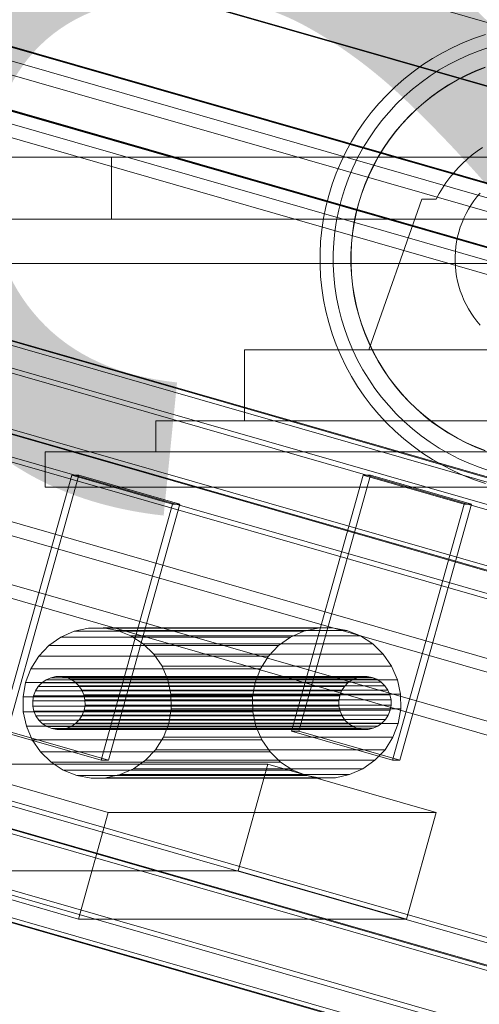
# Model space of a CAD drawing. Header units: millimetres. Extents: x -2233 to 61924, y -68080 to 6847.
# Tile 738 of 1022: x 24129 to 24233, y 1073 to 1295. Entities that reach past the tile are written whole.
import ezdxf

# ---------------------------------------------------------------- set-up
doc = ezdxf.new("R2010")
doc.units = ezdxf.units.MM
for name, color, linetype, lineweight in [('COTAS_O', 1, 'Continuous', 0), ('COTAS_P', 1, 'Continuous', 0), ('lateral_briquetadora', 7, 'Continuous', 0), ('lateral_C05', 7, 'Continuous', 0), ('lateral_C10', 7, 'Continuous', 0)]:
    doc.layers.add(name, color=color, linetype=linetype, lineweight=lineweight)
doc.dimstyles.new('R19_100', dxfattribs={"dimtxt": 250, "dimasz": 150, "dimexe": 150, "dimexo": 80, "dimgap": 100, "dimtad": 1, "dimtih": 1, "dimtoh": 1, "dimdsep": 46, "dimcen": 0.09, "dimadec": 0, "dimazin": 0, "dimtfac": 1, "dimtdec": 4, "dimtofl": 0, "dimtmove": 0, "dimatfit": 3, "dimfxl": 1, "dimtolj": 1, "dimtzin": 0, "dimarcsym": 0})

# ---------------------------------------------------------------- blocks, each defined once
blk = doc.blocks.new('DIM_R27_4')
at = {"layer": 'COTAS_P'}
for p, q in [((15248.37, 1279.09), (24311.82, 4109.09)), ((24311.82, 4109.09), (24155.23, 4107.34)), ((24311.82, 4109.09), (24182.05, 4021.43)), ((24580.07, 3250), (24311.82, 4109.09)), ((15248.37, 1279.09), (15378.14, 1366.76)), ((15248.37, 1279.09), (15404.97, 1280.85)), ((15516.62, 420), (15248.37, 1279.09))]:
    blk.add_line(p, q, dxfattribs=at)
blk.add_text('9495 P', height=250, rotation=17.3406, dxfattribs=at).set_placement((19750.29, 2789.55))
blk = doc.blocks.new('DIM_R27_28')
at = {"layer": 'COTAS_O'}
for p, q in [((23750.07, 2330), (24450.07, 2330)), ((24450.07, 2330), (24405.07, 2180)), ((24450.07, 0), (24450.07, 2330)), ((24450.07, 2330), (24495.07, 2180)), ((24450.07, 0), (24405.07, 150)), ((24450.07, 0), (24495.07, 150)), ((23750.07, 0), (24450.07, 0))]:
    blk.add_line(p, q, dxfattribs=at)
blk.add_text('2330 O', height=250, rotation=90, dxfattribs=at).set_placement((24350.07, 1165))

msp = doc.modelspace()

# ---------------------------------------------------------------- linework, layer by layer
at = {"layer": 'lateral_briquetadora'}
for p, q in [((23750.067, 1264), (25950.067, 1264)), ((23750.067, 1264), (24150.067, 1264)), ((24980.067, 1264), (24000.067, 1264)), ((24150.067, 1250), (24150.067, 1264)), ((24150.067, 1264), (25950.067, 1264)), ((23750.067, 1250), (25950.067, 1250)), ((23900.067, 1250), (25800.067, 1250)), ((23900.067, 1250), (24150.067, 1250)), ((24150.067, 1250), (25800.067, 1250)), ((23750.067, 1240), (25950.067, 1240)), ((23900.067, 1240), (25800.067, 1240))]:
    msp.add_line(p, q, dxfattribs=at)
at = {"layer": 'lateral_C05'}
for p, q in [((24229.48, 1289.838), (24231.94, 1290.804)), ((24231.94, 1290.804), (24234.445, 1291.645)), ((24224.72, 1287.546), (24227.072, 1288.751)), ((24227.072, 1288.751), (24229.48, 1289.838)), ((24232.966, 1287.985), (24235.33, 1288.779)), ((24222.431, 1286.224), (24224.72, 1287.546)), ((24228.373, 1286.048), (24230.646, 1287.074)), ((24230.646, 1287.074), (24232.966, 1287.985)), ((24218.066, 1283.248), (24220.212, 1284.791)), ((24220.212, 1284.791), (24222.431, 1286.224)), ((24223.996, 1283.665), (24226.155, 1284.911)), ((24226.155, 1284.911), (24228.373, 1286.048)), ((24232.184, 1283.425), (24234.321, 1284.263)), ((24232.199, 1283.388), (24234.335, 1284.226)), ((24216, 1281.6), (24218.066, 1283.248)), ((24219.877, 1280.857), (24221.901, 1282.312)), ((24221.901, 1282.312), (24223.996, 1283.665)), ((24228.049, 1281.433), (24230.091, 1282.481)), ((24228.068, 1281.398), (24230.109, 1282.445)), ((24230.091, 1282.481), (24232.184, 1283.425)), ((24230.109, 1282.445), (24232.199, 1283.388)), ((24212.127, 1278.007), (24214.018, 1279.852)), ((24214.018, 1279.852), (24216, 1281.6)), ((24217.928, 1279.302), (24219.877, 1280.857)), ((24224.132, 1279.04), (24226.061, 1280.286)), ((24224.155, 1279.007), (24226.081, 1280.251)), ((24226.061, 1280.286), (24228.049, 1281.433)), ((24226.081, 1280.251), (24228.068, 1281.398)), ((24210.329, 1276.069), (24212.127, 1278.007)), ((24214.274, 1275.912), (24216.059, 1277.653)), ((24216.059, 1277.653), (24217.928, 1279.302)), ((24220.474, 1276.269), (24222.268, 1277.7)), ((24220.499, 1276.238), (24222.292, 1277.668)), ((24222.268, 1277.7), (24224.132, 1279.04)), ((24222.292, 1277.668), (24224.155, 1279.007)), ((24208.63, 1274.045), (24210.329, 1276.069)), ((24212.578, 1274.084), (24214.274, 1275.912)), ((24218.752, 1274.75), (24220.474, 1276.269)), ((24218.78, 1274.72), (24220.499, 1276.238)), ((24207.035, 1271.938), (24208.63, 1274.045)), ((24210.976, 1272.174), (24212.578, 1274.084)), ((24215.548, 1271.464), (24217.109, 1273.147)), ((24215.578, 1271.438), (24217.138, 1273.119)), ((24217.109, 1273.147), (24218.752, 1274.75)), ((24217.138, 1273.119), (24218.78, 1274.72)), ((24205.546, 1269.755), (24207.035, 1271.938)), ((24209.471, 1270.187), (24210.976, 1272.174)), ((24214.072, 1269.705), (24215.548, 1271.464)), ((24214.103, 1269.681), (24215.578, 1271.438)), ((24204.168, 1267.5), (24205.546, 1269.755)), ((24208.066, 1268.127), (24209.471, 1270.187)), ((24212.686, 1267.876), (24214.072, 1269.705)), ((24212.718, 1267.852), (24214.103, 1269.681)), ((24202.904, 1265.179), (24204.168, 1267.5)), ((24206.766, 1266), (24208.066, 1268.127)), ((24211.393, 1265.979), (24212.686, 1267.876)), ((24211.426, 1265.957), (24212.718, 1267.852)), ((24201.758, 1262.798), (24202.904, 1265.179)), ((24205.574, 1263.811), (24206.766, 1266)), ((24210.196, 1264.02), (24211.393, 1265.979)), ((24210.23, 1264), (24211.426, 1265.957)), ((24230.285, 1263.554), (24231.39, 1264.477)), ((24231.39, 1264.477), (24232.538, 1265.346)), ((24232.538, 1265.346), (24233.727, 1266.159)), ((24200.731, 1260.363), (24201.758, 1262.798)), ((24204.492, 1261.564), (24205.574, 1263.811)), ((24208.102, 1259.936), (24209.098, 1262.004)), ((24208.138, 1259.919), (24209.133, 1261.986)), ((24209.098, 1262.004), (24210.196, 1264.02)), ((24209.133, 1261.986), (24210.23, 1264)), ((24228.215, 1261.554), (24229.226, 1262.579)), ((24229.226, 1262.579), (24230.285, 1263.554)), ((24199.827, 1257.88), (24200.731, 1260.363)), ((24203.524, 1259.267), (24204.492, 1261.564)), ((24207.21, 1257.82), (24208.102, 1259.936)), ((24207.247, 1257.806), (24208.138, 1259.919)), ((24226.345, 1259.364), (24227.254, 1260.481)), ((24227.254, 1260.481), (24228.215, 1261.554)), ((24199.048, 1255.355), (24199.827, 1257.88)), ((24202.671, 1256.924), (24203.524, 1259.267)), ((24206.425, 1255.663), (24207.21, 1257.82)), ((24206.463, 1255.65), (24207.247, 1257.806)), ((24224.694, 1257.006), (24225.491, 1258.205)), ((24225.491, 1258.205), (24226.345, 1259.364)), ((24198.396, 1252.794), (24199.048, 1255.355)), ((24201.936, 1254.542), (24202.671, 1256.924)), ((24205.748, 1253.469), (24206.425, 1255.663)), ((24205.787, 1253.459), (24206.463, 1255.65)), ((24223.277, 1254.5), (24223.955, 1255.77)), ((24223.955, 1255.77), (24224.694, 1257.006)), ((24232.476, 1255.029), (24233.197, 1255.888)), ((24201.321, 1252.126), (24201.936, 1254.542)), ((24205.182, 1251.245), (24205.748, 1253.469)), ((24205.221, 1251.236), (24205.787, 1253.459)), ((24208.067, 1220.5), (24220.067, 1254.5)), ((24220.067, 1254.5), (24223.277, 1254.5)), ((24230.582, 1252.25), (24231.167, 1253.207)), ((24231.167, 1253.207), (24231.799, 1254.134)), ((24231.799, 1254.134), (24232.476, 1255.029)), ((24197.873, 1250.203), (24198.396, 1252.794)), ((24200.827, 1249.682), (24201.321, 1252.126)), ((24204.727, 1248.995), (24205.182, 1251.245)), ((24204.766, 1248.988), (24205.221, 1251.236)), ((24229.559, 1250.254), (24230.045, 1251.265)), ((24230.045, 1251.265), (24230.582, 1252.25)), ((24197.479, 1247.59), (24197.873, 1250.203)), ((24200.456, 1247.217), (24200.827, 1249.682)), ((24204.385, 1246.725), (24204.727, 1248.995)), ((24204.424, 1246.72), (24204.766, 1248.988)), ((24228.739, 1248.166), (24229.123, 1249.22)), ((24229.123, 1249.22), (24229.559, 1250.254)), ((24197.216, 1244.961), (24197.479, 1247.59)), ((24200.207, 1244.737), (24200.456, 1247.217)), ((24204.156, 1244.441), (24204.385, 1246.725)), ((24204.196, 1244.438), (24204.424, 1246.72)), ((24228.132, 1246.007), (24228.408, 1247.094)), ((24228.408, 1247.094), (24228.739, 1248.166)), ((24197.084, 1242.321), (24197.216, 1244.961)), ((24200.083, 1242.247), (24200.207, 1244.737)), ((24204.042, 1242.148), (24204.156, 1244.441)), ((24204.082, 1242.147), (24204.196, 1244.438)), ((24227.742, 1243.798), (24227.909, 1244.907)), ((24227.909, 1244.907), (24228.132, 1246.007)), ((24197.084, 1239.679), (24197.084, 1242.321)), ((24200.083, 1239.753), (24200.083, 1242.247)), ((24204.042, 1239.852), (24204.042, 1242.148)), ((24204.082, 1239.853), (24204.082, 1242.147)), ((24227.574, 1241.561), (24227.63, 1242.681)), ((24227.63, 1242.681), (24227.742, 1243.798)), ((24197.216, 1237.039), (24197.084, 1239.679)), ((24200.207, 1237.263), (24200.083, 1239.753)), ((24204.156, 1237.559), (24204.042, 1239.852)), ((24204.196, 1237.562), (24204.082, 1239.853)), ((24227.574, 1240.439), (24227.574, 1241.561)), ((24227.63, 1239.319), (24227.574, 1240.439)), ((24204.385, 1235.275), (24204.156, 1237.559)), ((24204.424, 1235.28), (24204.196, 1237.562)), ((24227.742, 1238.202), (24227.63, 1239.319)), ((24227.909, 1237.093), (24227.742, 1238.202)), ((24197.479, 1234.41), (24197.216, 1237.039)), ((24200.456, 1234.783), (24200.207, 1237.263)), ((24204.727, 1233.005), (24204.385, 1235.275)), ((24204.766, 1233.012), (24204.424, 1235.28)), ((24228.132, 1235.993), (24227.909, 1237.093)), ((24228.408, 1234.906), (24228.132, 1235.993)), ((24197.873, 1231.797), (24197.479, 1234.41)), ((24200.827, 1232.318), (24200.456, 1234.783)), ((24205.182, 1230.755), (24204.727, 1233.005)), ((24205.221, 1230.764), (24204.766, 1233.012)), ((24228.739, 1233.834), (24228.408, 1234.906)), ((24229.123, 1232.78), (24228.739, 1233.834)), ((24198.396, 1229.206), (24197.873, 1231.797)), ((24201.321, 1229.874), (24200.827, 1232.318)), ((24205.748, 1228.531), (24205.182, 1230.755)), ((24205.787, 1228.541), (24205.221, 1230.764)), ((24229.559, 1231.746), (24229.123, 1232.78)), ((24230.045, 1230.735), (24229.559, 1231.746)), ((24230.582, 1229.75), (24230.045, 1230.735)), ((24199.048, 1226.645), (24198.396, 1229.206)), ((24201.936, 1227.458), (24201.321, 1229.874)), ((24206.425, 1226.337), (24205.748, 1228.531)), ((24206.463, 1226.35), (24205.787, 1228.541)), ((24231.167, 1228.793), (24230.582, 1229.75)), ((24231.799, 1227.866), (24231.167, 1228.793)), ((24199.827, 1224.12), (24199.048, 1226.645)), ((24202.671, 1225.076), (24201.936, 1227.458)), ((24207.21, 1224.18), (24206.425, 1226.337)), ((24207.247, 1224.194), (24206.463, 1226.35)), ((24232.476, 1226.971), (24231.799, 1227.866)), ((24233.197, 1226.112), (24232.476, 1226.971)), ((24200.731, 1221.637), (24199.827, 1224.12)), ((24203.524, 1222.733), (24202.671, 1225.076)), ((24208.102, 1222.064), (24207.21, 1224.18)), ((24208.138, 1222.081), (24207.247, 1224.194)), ((24204.492, 1220.436), (24203.524, 1222.733)), ((24209.098, 1219.996), (24208.102, 1222.064)), ((24209.133, 1220.014), (24208.138, 1222.081)), ((24180.067, 1204.5), (24180.067, 1220.5)), ((24180.067, 1220.5), (24320.067, 1220.5)), ((24188.57, 1220.5), (24188.586, 1220.5)), ((24188.586, 1220.5), (24188.618, 1220.5)), ((24188.618, 1220.5), (24188.666, 1220.5)), ((24188.666, 1220.5), (24188.73, 1220.5)), ((24188.73, 1220.5), (24188.81, 1220.5)), ((24188.81, 1220.5), (24188.906, 1220.5)), ((24188.906, 1220.5), (24189.017, 1220.5)), ((24189.017, 1220.5), (24189.143, 1220.5)), ((24189.143, 1220.5), (24189.283, 1220.5)), ((24189.283, 1220.5), (24189.438, 1220.5)), ((24189.438, 1220.5), (24189.607, 1220.5)), ((24189.607, 1220.5), (24189.79, 1220.5)), ((24189.79, 1220.5), (24189.986, 1220.5)), ((24189.986, 1220.5), (24190.194, 1220.5)), ((24190.194, 1220.5), (24190.414, 1220.5)), ((24190.414, 1220.5), (24190.646, 1220.5)), ((24190.646, 1220.5), (24190.889, 1220.5)), ((24190.889, 1220.5), (24191.143, 1220.5)), ((24191.143, 1220.5), (24191.406, 1220.5)), ((24191.406, 1220.5), (24191.678, 1220.5)), ((24191.678, 1220.5), (24191.959, 1220.5)), ((24191.959, 1220.5), (24192.247, 1220.5)), ((24192.247, 1220.5), (24192.543, 1220.5)), ((24192.543, 1220.5), (24192.844, 1220.5)), ((24192.844, 1220.5), (24193.152, 1220.5)), ((24193.152, 1220.5), (24193.464, 1220.5)), ((24193.464, 1220.5), (24193.78, 1220.5)), ((24193.78, 1220.5), (24194.099, 1220.5)), ((24194.099, 1220.5), (24194.42, 1220.5)), ((24194.42, 1220.5), (24194.743, 1220.5)), ((24195.067, 1220.5), (24194.743, 1220.5)), ((24200.067, 1220.5), (24195.067, 1220.5)), ((24200.067, 1220.5), (24200.386, 1220.5)), ((24200.386, 1220.5), (24200.705, 1220.5)), ((24200.705, 1220.5), (24201.021, 1220.5)), ((24201.758, 1219.202), (24200.731, 1221.637)), ((24201.021, 1220.5), (24201.336, 1220.5)), ((24201.336, 1220.5), (24201.647, 1220.5)), ((24201.647, 1220.5), (24201.954, 1220.5)), ((24201.954, 1220.5), (24202.257, 1220.5)), ((24202.257, 1220.5), (24202.555, 1220.5)), ((24202.555, 1220.5), (24202.847, 1220.5)), ((24202.847, 1220.5), (24203.132, 1220.5)), ((24203.132, 1220.5), (24203.409, 1220.5)), ((24203.409, 1220.5), (24203.679, 1220.5)), ((24203.679, 1220.5), (24203.94, 1220.5)), ((24203.94, 1220.5), (24204.191, 1220.5)), ((24204.191, 1220.5), (24204.433, 1220.5)), ((24204.433, 1220.5), (24204.664, 1220.5)), ((24205.574, 1218.189), (24204.492, 1220.436)), ((24204.664, 1220.5), (24204.884, 1220.5)), ((24204.884, 1220.5), (24205.092, 1220.5)), ((24205.092, 1220.5), (24205.288, 1220.5)), ((24205.288, 1220.5), (24205.472, 1220.5)), ((24205.472, 1220.5), (24205.643, 1220.5)), ((24205.643, 1220.5), (24205.8, 1220.5)), ((24205.8, 1220.5), (24205.943, 1220.5)), ((24206.073, 1220.5), (24205.943, 1220.5)), ((24206.188, 1220.5), (24206.073, 1220.5)), ((24206.288, 1220.5), (24206.188, 1220.5)), ((24206.373, 1220.5), (24206.288, 1220.5)), ((24206.443, 1220.5), (24206.373, 1220.5)), ((24206.497, 1220.5), (24206.443, 1220.5)), ((24206.536, 1220.5), (24206.497, 1220.5)), ((24206.56, 1220.5), (24206.536, 1220.5)), ((24208.067, 1220.5), (24228.164, 1220.5)), ((24210.196, 1217.98), (24209.098, 1219.996)), ((24210.23, 1218), (24209.133, 1220.014)), ((24228.164, 1220.5), (24271.971, 1220.5)), ((24202.904, 1216.821), (24201.758, 1219.202)), ((24206.766, 1216), (24205.574, 1218.189)), ((24211.393, 1216.021), (24210.196, 1217.98)), ((24211.426, 1216.043), (24210.23, 1218)), ((24204.168, 1214.5), (24202.904, 1216.821)), ((24208.066, 1213.873), (24206.766, 1216)), ((24212.686, 1214.124), (24211.393, 1216.021)), ((24212.718, 1214.148), (24211.426, 1216.043)), ((24205.546, 1212.245), (24204.168, 1214.5)), ((24209.471, 1211.813), (24208.066, 1213.873)), ((24214.072, 1212.295), (24212.686, 1214.124)), ((24214.103, 1212.319), (24212.718, 1214.148)), ((24207.035, 1210.062), (24205.546, 1212.245)), ((24210.976, 1209.826), (24209.471, 1211.813)), ((24215.548, 1210.536), (24214.072, 1212.295)), ((24215.578, 1210.562), (24214.103, 1212.319)), ((24208.63, 1207.955), (24207.035, 1210.062)), ((24212.578, 1207.916), (24210.976, 1209.826)), ((24217.109, 1208.853), (24215.548, 1210.536)), ((24217.138, 1208.881), (24215.578, 1210.562)), ((24218.752, 1207.25), (24217.109, 1208.853)), ((24218.78, 1207.28), (24217.138, 1208.881)), ((24210.329, 1205.931), (24208.63, 1207.955)), ((24214.274, 1206.088), (24212.578, 1207.916)), ((24220.474, 1205.731), (24218.752, 1207.25)), ((24220.499, 1205.762), (24218.78, 1207.28)), ((24160.067, 1204.5), (24160.067, 1197.5)), ((24160.067, 1204.5), (24340.067, 1204.5)), ((24180.067, 1204.5), (24320.067, 1204.5)), ((24188.57, 1204.5), (24188.586, 1204.5)), ((24188.586, 1204.5), (24188.618, 1204.5)), ((24188.618, 1204.5), (24188.666, 1204.5)), ((24188.666, 1204.5), (24188.73, 1204.5)), ((24188.73, 1204.5), (24188.81, 1204.5)), ((24188.81, 1204.5), (24188.906, 1204.5)), ((24188.906, 1204.5), (24189.017, 1204.5)), ((24189.017, 1204.5), (24189.143, 1204.5)), ((24189.143, 1204.5), (24189.283, 1204.5)), ((24189.283, 1204.5), (24189.438, 1204.5)), ((24189.438, 1204.5), (24189.607, 1204.5)), ((24189.607, 1204.5), (24189.79, 1204.5)), ((24189.79, 1204.5), (24189.986, 1204.5)), ((24189.986, 1204.5), (24190.194, 1204.5)), ((24190.194, 1204.5), (24190.414, 1204.5)), ((24190.414, 1204.5), (24190.646, 1204.5)), ((24190.646, 1204.5), (24190.889, 1204.5)), ((24190.889, 1204.5), (24191.143, 1204.5)), ((24191.143, 1204.5), (24191.406, 1204.5)), ((24191.406, 1204.5), (24191.678, 1204.5)), ((24191.678, 1204.5), (24191.959, 1204.5)), ((24191.959, 1204.5), (24192.247, 1204.5)), ((24192.074, 1204.5), (24192.095, 1204.5)), ((24192.095, 1204.5), (24192.129, 1204.5)), ((24192.129, 1204.5), (24192.177, 1204.5)), ((24192.177, 1204.5), (24192.238, 1204.5)), ((24192.238, 1204.5), (24192.312, 1204.5)), ((24192.247, 1204.5), (24192.543, 1204.5)), ((24192.312, 1204.5), (24192.399, 1204.5)), ((24192.399, 1204.5), (24192.499, 1204.5)), ((24192.499, 1204.5), (24192.612, 1204.5)), ((24192.543, 1204.5), (24192.844, 1204.5)), ((24192.612, 1204.5), (24192.737, 1204.5)), ((24192.737, 1204.5), (24192.874, 1204.5)), ((24192.844, 1204.5), (24193.152, 1204.5)), ((24192.874, 1204.5), (24193.023, 1204.5)), ((24193.023, 1204.5), (24193.183, 1204.5)), ((24193.152, 1204.5), (24193.464, 1204.5)), ((24193.183, 1204.5), (24193.354, 1204.5)), ((24193.354, 1204.5), (24193.536, 1204.5)), ((24193.464, 1204.5), (24193.78, 1204.5)), ((24193.536, 1204.5), (24193.727, 1204.5)), ((24193.727, 1204.5), (24193.928, 1204.5)), ((24193.78, 1204.5), (24194.099, 1204.5)), ((24193.928, 1204.5), (24194.138, 1204.5)), ((24194.099, 1204.5), (24194.42, 1204.5)), ((24194.138, 1204.5), (24194.357, 1204.5)), ((24194.357, 1204.5), (24194.583, 1204.5)), ((24194.42, 1204.5), (24194.743, 1204.5)), ((24194.583, 1204.5), (24194.817, 1204.5)), ((24195.067, 1204.5), (24194.743, 1204.5)), ((24194.817, 1204.5), (24195.058, 1204.5)), ((24195.058, 1204.5), (24195.305, 1204.5)), ((24200.067, 1204.5), (24195.067, 1204.5)), ((24195.305, 1204.5), (24195.558, 1204.5)), ((24195.558, 1204.5), (24195.816, 1204.5)), ((24195.816, 1204.5), (24196.078, 1204.5)), ((24196.078, 1204.5), (24196.344, 1204.5)), ((24196.344, 1204.5), (24196.612, 1204.5)), ((24196.612, 1204.5), (24196.884, 1204.5)), ((24196.884, 1204.5), (24197.156, 1204.5)), ((24197.156, 1204.5), (24197.43, 1204.5)), ((24197.43, 1204.5), (24197.705, 1204.5)), ((24197.705, 1204.5), (24197.979, 1204.5)), ((24197.979, 1204.5), (24198.251, 1204.5)), ((24198.251, 1204.5), (24198.523, 1204.5)), ((24198.523, 1204.5), (24198.791, 1204.5)), ((24198.791, 1204.5), (24199.057, 1204.5)), ((24199.057, 1204.5), (24199.319, 1204.5)), ((24199.319, 1204.5), (24199.577, 1204.5)), ((24199.577, 1204.5), (24199.83, 1204.5)), ((24199.83, 1204.5), (24200.077, 1204.5)), ((24200.067, 1204.5), (24200.386, 1204.5)), ((24200.077, 1204.5), (24200.317, 1204.5)), ((24200.317, 1204.5), (24200.551, 1204.5)), ((24200.386, 1204.5), (24200.705, 1204.5)), ((24200.551, 1204.5), (24200.778, 1204.5)), ((24200.705, 1204.5), (24201.021, 1204.5)), ((24200.778, 1204.5), (24200.997, 1204.5)), ((24200.997, 1204.5), (24201.207, 1204.5)), ((24201.021, 1204.5), (24201.336, 1204.5)), ((24201.207, 1204.5), (24201.408, 1204.5)), ((24201.336, 1204.5), (24201.647, 1204.5)), ((24201.408, 1204.5), (24201.599, 1204.5)), ((24201.599, 1204.5), (24201.781, 1204.5)), ((24201.647, 1204.5), (24201.954, 1204.5)), ((24201.781, 1204.5), (24201.952, 1204.5)), ((24201.952, 1204.5), (24202.112, 1204.5)), ((24201.954, 1204.5), (24202.257, 1204.5)), ((24202.112, 1204.5), (24202.261, 1204.5)), ((24202.257, 1204.5), (24202.555, 1204.5)), ((24202.261, 1204.5), (24202.398, 1204.5)), ((24202.398, 1204.5), (24202.523, 1204.5)), ((24202.523, 1204.5), (24202.636, 1204.5)), ((24202.555, 1204.5), (24202.847, 1204.5)), ((24202.636, 1204.5), (24202.736, 1204.5)), ((24202.736, 1204.5), (24202.823, 1204.5)), ((24202.823, 1204.5), (24202.897, 1204.5)), ((24202.847, 1204.5), (24203.132, 1204.5)), ((24202.897, 1204.5), (24202.958, 1204.5)), ((24202.958, 1204.5), (24203.006, 1204.5)), ((24203.006, 1204.5), (24203.04, 1204.5)), ((24203.04, 1204.5), (24203.061, 1204.5)), ((24203.132, 1204.5), (24203.409, 1204.5)), ((24203.409, 1204.5), (24203.679, 1204.5)), ((24203.679, 1204.5), (24203.94, 1204.5)), ((24203.94, 1204.5), (24204.191, 1204.5)), ((24204.191, 1204.5), (24204.433, 1204.5)), ((24204.433, 1204.5), (24204.664, 1204.5)), ((24204.664, 1204.5), (24204.884, 1204.5)), ((24204.884, 1204.5), (24205.092, 1204.5)), ((24205.092, 1204.5), (24205.288, 1204.5)), ((24205.288, 1204.5), (24205.472, 1204.5)), ((24205.472, 1204.5), (24205.643, 1204.5)), ((24205.643, 1204.5), (24205.8, 1204.5)), ((24205.8, 1204.5), (24205.943, 1204.5)), ((24205.943, 1204.5), (24206.073, 1204.5)), ((24206.073, 1204.5), (24206.188, 1204.5)), ((24206.188, 1204.5), (24206.288, 1204.5)), ((24206.288, 1204.5), (24206.373, 1204.5)), ((24206.373, 1204.5), (24206.443, 1204.5)), ((24206.443, 1204.5), (24206.497, 1204.5)), ((24206.497, 1204.5), (24206.536, 1204.5)), ((24206.536, 1204.5), (24206.56, 1204.5)), ((24212.127, 1203.993), (24210.329, 1205.931)), ((24216.059, 1204.347), (24214.274, 1206.088)), ((24217.928, 1202.698), (24216.059, 1204.347)), ((24222.268, 1204.3), (24220.474, 1205.731)), ((24222.292, 1204.332), (24220.499, 1205.762)), ((24224.132, 1202.96), (24222.268, 1204.3)), ((24224.155, 1202.993), (24222.292, 1204.332)), ((24214.018, 1202.148), (24212.127, 1203.993)), ((24216, 1200.4), (24214.018, 1202.148)), ((24219.877, 1201.143), (24217.928, 1202.698)), ((24226.061, 1201.714), (24224.132, 1202.96)), ((24226.081, 1201.749), (24224.155, 1202.993)), ((24218.066, 1198.752), (24216, 1200.4)), ((24221.901, 1199.688), (24219.877, 1201.143)), ((24223.996, 1198.335), (24221.901, 1199.688)), ((24228.049, 1200.567), (24226.061, 1201.714)), ((24228.068, 1200.602), (24226.081, 1201.749)), ((24230.091, 1199.519), (24228.049, 1200.567)), ((24230.109, 1199.555), (24228.068, 1200.602)), ((24135.067, 1197.5), (24135.067, 1189.5)), ((24135.067, 1197.5), (24365.067, 1197.5)), ((24160.067, 1197.5), (24340.067, 1197.5)), ((24179.569, 1197.5), (24179.583, 1197.5)), ((24179.583, 1197.5), (24179.61, 1197.5)), ((24179.61, 1197.5), (24179.651, 1197.5)), ((24179.651, 1197.5), (24179.705, 1197.5)), ((24179.705, 1197.5), (24179.773, 1197.5)), ((24179.773, 1197.5), (24179.854, 1197.5)), ((24179.854, 1197.5), (24179.948, 1197.5)), ((24179.948, 1197.5), (24180.054, 1197.5)), ((24180.054, 1197.5), (24180.173, 1197.5)), ((24180.173, 1197.5), (24180.304, 1197.5)), ((24180.304, 1197.5), (24180.447, 1197.5)), ((24180.447, 1197.5), (24180.602, 1197.5)), ((24180.602, 1197.5), (24180.767, 1197.5)), ((24180.767, 1197.5), (24180.944, 1197.5)), ((24180.944, 1197.5), (24181.13, 1197.5)), ((24181.13, 1197.5), (24181.327, 1197.5)), ((24181.327, 1197.5), (24181.532, 1197.5)), ((24181.532, 1197.5), (24181.747, 1197.5)), ((24181.747, 1197.5), (24181.969, 1197.5)), ((24181.969, 1197.5), (24182.2, 1197.5)), ((24182.2, 1197.5), (24182.437, 1197.5)), ((24182.437, 1197.5), (24182.681, 1197.5)), ((24182.681, 1197.5), (24182.931, 1197.5)), ((24182.931, 1197.5), (24183.186, 1197.5)), ((24183.186, 1197.5), (24183.446, 1197.5)), ((24183.446, 1197.5), (24183.71, 1197.5)), ((24183.71, 1197.5), (24183.978, 1197.5)), ((24183.978, 1197.5), (24184.248, 1197.5)), ((24184.248, 1197.5), (24184.52, 1197.5)), ((24184.52, 1197.5), (24184.793, 1197.5)), ((24184.793, 1197.5), (24185.067, 1197.5)), ((24185.067, 1197.5), (24210.067, 1197.5)), ((24192.074, 1197.5), (24192.095, 1197.5)), ((24192.095, 1197.5), (24192.129, 1197.5)), ((24192.129, 1197.5), (24192.177, 1197.5)), ((24192.177, 1197.5), (24192.238, 1197.5)), ((24192.238, 1197.5), (24192.312, 1197.5)), ((24192.312, 1197.5), (24192.399, 1197.5)), ((24192.399, 1197.5), (24192.499, 1197.5)), ((24192.499, 1197.5), (24192.612, 1197.5)), ((24192.612, 1197.5), (24192.737, 1197.5)), ((24192.737, 1197.5), (24192.874, 1197.5)), ((24192.874, 1197.5), (24193.023, 1197.5)), ((24193.023, 1197.5), (24193.183, 1197.5)), ((24193.183, 1197.5), (24193.354, 1197.5)), ((24193.354, 1197.5), (24193.536, 1197.5)), ((24193.536, 1197.5), (24193.727, 1197.5)), ((24193.727, 1197.5), (24193.928, 1197.5)), ((24193.928, 1197.5), (24194.138, 1197.5)), ((24194.138, 1197.5), (24194.357, 1197.5)), ((24194.357, 1197.5), (24194.583, 1197.5)), ((24194.583, 1197.5), (24194.817, 1197.5)), ((24194.817, 1197.5), (24195.058, 1197.5)), ((24195.058, 1197.5), (24195.305, 1197.5)), ((24195.305, 1197.5), (24195.558, 1197.5)), ((24195.558, 1197.5), (24195.816, 1197.5)), ((24195.816, 1197.5), (24196.078, 1197.5)), ((24196.078, 1197.5), (24196.344, 1197.5)), ((24196.344, 1197.5), (24196.612, 1197.5)), ((24196.612, 1197.5), (24196.884, 1197.5)), ((24196.884, 1197.5), (24197.156, 1197.5)), ((24197.156, 1197.5), (24197.43, 1197.5)), ((24197.43, 1197.5), (24197.705, 1197.5)), ((24197.705, 1197.5), (24197.979, 1197.5)), ((24197.979, 1197.5), (24198.251, 1197.5)), ((24198.251, 1197.5), (24198.523, 1197.5)), ((24198.523, 1197.5), (24198.791, 1197.5)), ((24198.791, 1197.5), (24199.057, 1197.5)), ((24199.057, 1197.5), (24199.319, 1197.5)), ((24199.319, 1197.5), (24199.577, 1197.5)), ((24199.577, 1197.5), (24199.83, 1197.5)), ((24199.83, 1197.5), (24200.077, 1197.5)), ((24200.077, 1197.5), (24200.317, 1197.5)), ((24200.317, 1197.5), (24200.551, 1197.5)), ((24200.551, 1197.5), (24200.778, 1197.5)), ((24200.778, 1197.5), (24200.997, 1197.5)), ((24200.997, 1197.5), (24201.207, 1197.5)), ((24201.207, 1197.5), (24201.408, 1197.5)), ((24201.408, 1197.5), (24201.599, 1197.5)), ((24201.599, 1197.5), (24201.781, 1197.5)), ((24201.781, 1197.5), (24201.952, 1197.5)), ((24201.952, 1197.5), (24202.112, 1197.5)), ((24202.112, 1197.5), (24202.261, 1197.5)), ((24202.261, 1197.5), (24202.398, 1197.5)), ((24202.398, 1197.5), (24202.523, 1197.5)), ((24202.523, 1197.5), (24202.636, 1197.5)), ((24202.636, 1197.5), (24202.736, 1197.5)), ((24202.736, 1197.5), (24202.823, 1197.5)), ((24202.823, 1197.5), (24202.897, 1197.5)), ((24202.897, 1197.5), (24202.958, 1197.5)), ((24202.958, 1197.5), (24203.006, 1197.5)), ((24203.006, 1197.5), (24203.04, 1197.5)), ((24203.04, 1197.5), (24203.061, 1197.5)), ((24210.067, 1197.5), (24210.337, 1197.5)), ((24210.337, 1197.5), (24210.607, 1197.5)), ((24210.607, 1197.5), (24210.875, 1197.5)), ((24210.875, 1197.5), (24211.14, 1197.5)), ((24211.14, 1197.5), (24211.404, 1197.5)), ((24211.404, 1197.5), (24211.664, 1197.5)), ((24211.664, 1197.5), (24211.92, 1197.5)), ((24211.92, 1197.5), (24212.172, 1197.5)), ((24212.172, 1197.5), (24212.419, 1197.5)), ((24212.419, 1197.5), (24212.66, 1197.5)), ((24212.66, 1197.5), (24212.895, 1197.5)), ((24212.895, 1197.5), (24213.123, 1197.5)), ((24213.123, 1197.5), (24213.344, 1197.5)), ((24213.344, 1197.5), (24213.557, 1197.5)), ((24213.557, 1197.5), (24213.761, 1197.5)), ((24213.761, 1197.5), (24213.957, 1197.5)), ((24213.957, 1197.5), (24214.143, 1197.5)), ((24214.143, 1197.5), (24214.319, 1197.5)), ((24214.319, 1197.5), (24214.485, 1197.5)), ((24214.485, 1197.5), (24214.641, 1197.5)), ((24214.641, 1197.5), (24214.785, 1197.5)), ((24214.785, 1197.5), (24214.918, 1197.5)), ((24214.918, 1197.5), (24215.039, 1197.5)), ((24215.039, 1197.5), (24215.149, 1197.5)), ((24215.149, 1197.5), (24215.246, 1197.5)), ((24215.246, 1197.5), (24215.331, 1197.5)), ((24215.331, 1197.5), (24215.403, 1197.5)), ((24215.403, 1197.5), (24215.462, 1197.5)), ((24215.462, 1197.5), (24215.508, 1197.5)), ((24215.508, 1197.5), (24215.541, 1197.5)), ((24215.541, 1197.5), (24215.561, 1197.5)), ((24220.212, 1197.209), (24218.066, 1198.752)), ((24226.155, 1197.089), (24223.996, 1198.335)), ((24232.184, 1198.575), (24230.091, 1199.519)), ((24232.199, 1198.612), (24230.109, 1199.555)), ((24234.321, 1197.737), (24232.184, 1198.575)), ((24234.335, 1197.774), (24232.199, 1198.612)), ((24222.431, 1195.776), (24220.212, 1197.209)), ((24224.72, 1194.454), (24222.431, 1195.776)), ((24228.373, 1195.952), (24226.155, 1197.089)), ((24230.646, 1194.926), (24228.373, 1195.952)), ((24227.072, 1193.249), (24224.72, 1194.454)), ((24229.48, 1192.162), (24227.072, 1193.249)), ((24232.966, 1194.015), (24230.646, 1194.926)), ((24235.33, 1193.221), (24232.966, 1194.015)), ((24231.94, 1191.196), (24229.48, 1192.162)), ((24234.445, 1190.355), (24231.94, 1191.196)), ((24135.067, 1189.5), (24365.067, 1189.5)), ((24179.569, 1189.5), (24179.583, 1189.5)), ((24179.583, 1189.5), (24179.61, 1189.5)), ((24179.61, 1189.5), (24179.651, 1189.5)), ((24179.651, 1189.5), (24179.705, 1189.5)), ((24179.705, 1189.5), (24179.773, 1189.5)), ((24179.773, 1189.5), (24179.854, 1189.5)), ((24179.854, 1189.5), (24179.948, 1189.5)), ((24179.948, 1189.5), (24180.054, 1189.5)), ((24180.054, 1189.5), (24180.173, 1189.5)), ((24180.173, 1189.5), (24180.304, 1189.5)), ((24180.304, 1189.5), (24180.447, 1189.5)), ((24180.447, 1189.5), (24180.602, 1189.5)), ((24180.602, 1189.5), (24180.767, 1189.5)), ((24180.767, 1189.5), (24180.944, 1189.5)), ((24180.944, 1189.5), (24181.13, 1189.5)), ((24181.13, 1189.5), (24181.327, 1189.5)), ((24181.327, 1189.5), (24181.532, 1189.5)), ((24181.532, 1189.5), (24181.747, 1189.5)), ((24181.747, 1189.5), (24181.969, 1189.5)), ((24181.969, 1189.5), (24182.2, 1189.5)), ((24182.2, 1189.5), (24182.437, 1189.5)), ((24182.437, 1189.5), (24182.681, 1189.5)), ((24182.681, 1189.5), (24182.931, 1189.5)), ((24182.931, 1189.5), (24183.186, 1189.5)), ((24183.186, 1189.5), (24183.446, 1189.5)), ((24183.446, 1189.5), (24183.71, 1189.5)), ((24183.71, 1189.5), (24183.978, 1189.5)), ((24183.978, 1189.5), (24184.248, 1189.5)), ((24184.248, 1189.5), (24184.52, 1189.5)), ((24184.52, 1189.5), (24184.793, 1189.5)), ((24184.793, 1189.5), (24185.067, 1189.5)), ((24185.067, 1189.5), (24210.067, 1189.5)), ((24210.067, 1189.5), (24210.337, 1189.5)), ((24210.337, 1189.5), (24210.607, 1189.5)), ((24210.607, 1189.5), (24210.875, 1189.5)), ((24210.875, 1189.5), (24211.14, 1189.5)), ((24211.14, 1189.5), (24211.404, 1189.5)), ((24211.404, 1189.5), (24211.664, 1189.5)), ((24211.664, 1189.5), (24211.92, 1189.5)), ((24211.92, 1189.5), (24212.172, 1189.5)), ((24212.172, 1189.5), (24212.419, 1189.5)), ((24212.419, 1189.5), (24212.66, 1189.5)), ((24212.66, 1189.5), (24212.895, 1189.5)), ((24212.895, 1189.5), (24213.123, 1189.5)), ((24213.123, 1189.5), (24213.344, 1189.5)), ((24213.344, 1189.5), (24213.557, 1189.5)), ((24213.557, 1189.5), (24213.761, 1189.5)), ((24213.761, 1189.5), (24213.957, 1189.5)), ((24213.957, 1189.5), (24214.143, 1189.5)), ((24214.143, 1189.5), (24214.319, 1189.5)), ((24214.319, 1189.5), (24214.485, 1189.5)), ((24214.485, 1189.5), (24214.641, 1189.5)), ((24214.641, 1189.5), (24214.785, 1189.5)), ((24214.785, 1189.5), (24214.918, 1189.5)), ((24214.918, 1189.5), (24215.039, 1189.5)), ((24215.039, 1189.5), (24215.149, 1189.5)), ((24215.149, 1189.5), (24215.246, 1189.5)), ((24215.246, 1189.5), (24215.331, 1189.5)), ((24215.331, 1189.5), (24215.403, 1189.5)), ((24215.403, 1189.5), (24215.462, 1189.5)), ((24215.462, 1189.5), (24215.508, 1189.5)), ((24215.508, 1189.5), (24215.541, 1189.5)), ((24215.541, 1189.5), (24215.561, 1189.5))]:
    msp.add_line(p, q, dxfattribs=at)
at = {"layer": 'lateral_C10'}
for p, q in [((27641.249, 301.027), (19055.13, 2768.302)), ((19055.623, 2768.302), (27641.742, 301.027)), ((27691.72, 301.027), (19105.6, 2768.302)), ((27689.597, 250.991), (18989.597, 2750.991)), ((19038.916, 2750.991), (27738.916, 250.991)), ((18988.79, 2748.105), (27688.79, 248.105)), ((27738.109, 248.105), (19038.109, 2748.105)), ((19045.715, 2734.629), (27631.834, 267.353)), ((27632.328, 267.353), (19046.208, 2734.629)), ((19096.186, 2734.629), (27682.305, 267.353)), ((27682.798, 267.353), (19096.679, 2734.629)), ((27622.359, 267.194), (19055.22, 2729.016)), ((19104.54, 2729.016), (27671.679, 267.194)), ((19054.413, 2726.129), (27621.552, 264.308)), ((27670.872, 264.308), (19103.733, 2726.129)), ((27725.675, 167.441), (18892.814, 2705.62)), ((18893.471, 2705.62), (27726.332, 167.441)), ((18896.924, 2705.62), (27729.785, 167.441)), ((27795.544, 167.441), (18962.683, 2705.62)), ((27798.997, 167.441), (18966.136, 2705.62)), ((18966.793, 2705.62), (27799.654, 167.441)), ((18891.2, 2699.847), (27724.061, 161.669)), ((27728.171, 161.669), (18895.31, 2699.847)), ((18961.069, 2699.847), (27793.93, 161.669)), ((27798.04, 161.669), (18965.179, 2699.847)), ((27661.891, 151.895), (18961.891, 2651.895)), ((19011.21, 2651.895), (27711.21, 151.895)), ((18961.084, 2649.009), (27661.084, 149.009)), ((27710.403, 149.009), (19010.403, 2649.009)), ((27698.776, 71.232), (18865.914, 2609.41)), ((18870.024, 2609.41), (27702.886, 71.232)), ((27768.645, 71.232), (18935.784, 2609.41)), ((18939.894, 2609.41), (27772.755, 71.232)), ((18864.301, 2603.637), (27697.162, 65.459)), ((27697.819, 65.459), (18864.958, 2603.637)), ((27701.272, 65.459), (18868.411, 2603.637)), ((18934.17, 2603.637), (27767.031, 65.459)), ((18937.622, 2603.637), (27770.484, 65.459)), ((27771.141, 65.459), (18938.28, 2603.637)), ((24124.92, 1134.486), (24141.06, 1192.212)), ((24126.564, 1134.486), (24142.704, 1192.212)), ((24163.836, 1185.667), (24141.06, 1192.212)), ((24141.06, 1192.212), (24142.704, 1192.212)), ((24142.704, 1192.212), (24165.48, 1185.667)), ((24190.68, 1134.486), (24206.82, 1192.212)), ((24192.324, 1134.486), (24208.464, 1192.212)), ((24229.596, 1185.667), (24206.82, 1192.212)), ((24206.82, 1192.212), (24208.464, 1192.212)), ((24208.464, 1192.212), (24231.24, 1185.667)), ((24163.836, 1185.667), (24147.697, 1127.941)), ((24149.341, 1127.941), (24165.48, 1185.667)), ((24165.48, 1185.667), (24163.836, 1185.667)), ((24229.596, 1185.667), (24213.456, 1127.941)), ((24215.1, 1127.941), (24231.24, 1185.667)), ((24231.24, 1185.667), (24229.596, 1185.667)), ((24144.858, 1157.719), (24141.647, 1157.009)), ((24148.145, 1157.78), (24144.858, 1157.719)), ((24144.858, 1157.719), (24196.644, 1157.719)), ((24151.38, 1157.19), (24148.145, 1157.78)), ((24148.145, 1157.78), (24199.931, 1157.78)), ((24193.432, 1157.009), (24196.644, 1157.719)), ((24196.644, 1157.719), (24199.931, 1157.78)), ((24199.931, 1157.78), (24203.166, 1157.19)), ((24138.633, 1155.678), (24135.934, 1153.776)), ((24141.647, 1157.009), (24138.633, 1155.678)), ((24138.633, 1155.678), (24190.419, 1155.678)), ((24141.647, 1157.009), (24193.432, 1157.009)), ((24154.44, 1155.971), (24151.38, 1157.19)), ((24151.38, 1157.19), (24203.166, 1157.19)), ((24157.206, 1154.171), (24154.44, 1155.971)), ((24154.44, 1155.971), (24206.226, 1155.971)), ((24187.719, 1153.776), (24190.419, 1155.678)), ((24190.419, 1155.678), (24193.432, 1157.009)), ((24203.166, 1157.19), (24206.226, 1155.971)), ((24206.226, 1155.971), (24208.992, 1154.171)), ((24135.934, 1153.776), (24133.652, 1151.376)), ((24135.934, 1153.776), (24187.719, 1153.776)), ((24159.573, 1151.858), (24157.206, 1154.171)), ((24157.206, 1154.171), (24208.992, 1154.171)), ((24185.438, 1151.376), (24187.719, 1153.776)), ((24208.992, 1154.171), (24211.358, 1151.858)), ((24133.652, 1151.376), (24131.876, 1148.572)), ((24133.652, 1151.376), (24185.438, 1151.376)), ((24161.449, 1149.121), (24159.573, 1151.858)), ((24159.573, 1151.858), (24211.358, 1151.858)), ((24183.662, 1148.572), (24185.438, 1151.376)), ((24211.358, 1151.858), (24213.234, 1149.121)), ((24131.876, 1148.572), (24130.674, 1145.47)), ((24131.876, 1148.572), (24183.662, 1148.572)), ((24162.762, 1146.066), (24161.449, 1149.121)), ((24161.449, 1149.121), (24213.234, 1149.121)), ((24182.46, 1145.47), (24183.662, 1148.572)), ((24213.234, 1149.121), (24214.548, 1146.066)), ((24136.355, 1146.543), (24135.291, 1146.073)), ((24137.489, 1146.794), (24136.355, 1146.543)), ((24136.355, 1146.543), (24205.403, 1146.543)), ((24138.649, 1146.815), (24137.489, 1146.794)), ((24137.489, 1146.794), (24206.536, 1146.794)), ((24139.79, 1146.607), (24138.649, 1146.815)), ((24138.649, 1146.815), (24207.696, 1146.815)), ((24140.87, 1146.177), (24139.79, 1146.607)), ((24139.79, 1146.607), (24208.838, 1146.607)), ((24204.339, 1146.073), (24205.403, 1146.543)), ((24205.403, 1146.543), (24206.536, 1146.794)), ((24206.536, 1146.794), (24207.696, 1146.815)), ((24207.696, 1146.815), (24208.838, 1146.607)), ((24208.838, 1146.607), (24209.918, 1146.177)), ((24130.674, 1145.47), (24130.092, 1142.19)), ((24182.46, 1145.47), (24130.674, 1145.47)), ((24133.533, 1144.555), (24132.907, 1143.565)), ((24134.339, 1145.402), (24133.533, 1144.555)), ((24133.533, 1144.555), (24202.581, 1144.555)), ((24135.291, 1146.073), (24134.339, 1145.402)), ((24134.339, 1145.402), (24203.386, 1145.402)), ((24135.291, 1146.073), (24204.339, 1146.073)), ((24141.847, 1145.541), (24140.87, 1146.177)), ((24140.87, 1146.177), (24209.918, 1146.177)), ((24142.682, 1144.725), (24141.847, 1145.541)), ((24141.847, 1145.541), (24210.894, 1145.541)), ((24143.344, 1143.759), (24142.682, 1144.725)), ((24142.682, 1144.725), (24211.729, 1144.725)), ((24163.462, 1142.81), (24162.762, 1146.066)), ((24162.762, 1146.066), (24214.548, 1146.066)), ((24181.878, 1142.19), (24182.46, 1145.47)), ((24201.954, 1143.565), (24202.581, 1144.555)), ((24202.581, 1144.555), (24203.386, 1145.402)), ((24203.386, 1145.402), (24204.339, 1146.073)), ((24209.918, 1146.177), (24210.894, 1145.541)), ((24210.894, 1145.541), (24211.729, 1144.725)), ((24211.729, 1144.725), (24212.392, 1143.759)), ((24214.548, 1146.066), (24215.248, 1142.81)), ((24130.092, 1142.19), (24130.152, 1138.858)), ((24130.092, 1142.19), (24181.878, 1142.19)), ((24132.482, 1142.47), (24132.277, 1141.313)), ((24132.907, 1143.565), (24132.482, 1142.47)), ((24201.53, 1142.47), (24132.482, 1142.47)), ((24132.907, 1143.565), (24201.954, 1143.565)), ((24143.808, 1142.681), (24143.344, 1143.759)), ((24143.344, 1143.759), (24212.392, 1143.759)), ((24144.055, 1141.532), (24143.808, 1142.681)), ((24143.808, 1142.681), (24212.855, 1142.681)), ((24163.523, 1139.478), (24163.462, 1142.81)), ((24163.462, 1142.81), (24215.248, 1142.81)), ((24181.938, 1138.858), (24181.878, 1142.19)), ((24201.325, 1141.313), (24201.53, 1142.47)), ((24201.53, 1142.47), (24201.954, 1143.565)), ((24212.392, 1143.759), (24212.855, 1142.681)), ((24212.855, 1142.681), (24213.102, 1141.532)), ((24215.248, 1142.81), (24215.308, 1139.478)), ((24132.277, 1141.313), (24132.298, 1140.137)), ((24132.277, 1141.313), (24201.325, 1141.313)), ((24132.298, 1140.137), (24132.545, 1138.988)), ((24132.298, 1140.137), (24201.346, 1140.137)), ((24143.871, 1139.198), (24144.076, 1140.356)), ((24144.076, 1140.356), (24144.055, 1141.532)), ((24144.055, 1141.532), (24213.102, 1141.532)), ((24144.076, 1140.356), (24213.124, 1140.356)), ((24201.346, 1140.137), (24201.325, 1141.313)), ((24201.593, 1138.988), (24201.346, 1140.137)), ((24213.124, 1140.356), (24212.918, 1139.198)), ((24213.102, 1141.532), (24213.124, 1140.356)), ((24130.152, 1138.858), (24130.853, 1135.602)), ((24130.152, 1138.858), (24181.938, 1138.858)), ((24132.545, 1138.988), (24133.009, 1137.909)), ((24132.545, 1138.988), (24201.593, 1138.988)), ((24133.009, 1137.909), (24133.671, 1136.944)), ((24133.009, 1137.909), (24202.057, 1137.909)), ((24142.819, 1137.113), (24143.446, 1138.103)), ((24143.446, 1138.103), (24143.871, 1139.198)), ((24143.446, 1138.103), (24212.494, 1138.103)), ((24143.871, 1139.198), (24212.918, 1139.198)), ((24162.941, 1136.198), (24163.523, 1139.478)), ((24163.523, 1139.478), (24215.308, 1139.478)), ((24182.638, 1135.602), (24181.938, 1138.858)), ((24202.057, 1137.909), (24201.593, 1138.988)), ((24202.719, 1136.944), (24202.057, 1137.909)), ((24212.494, 1138.103), (24211.867, 1137.113)), ((24212.918, 1139.198), (24212.494, 1138.103)), ((24215.308, 1139.478), (24214.726, 1136.198)), ((24130.853, 1135.602), (24132.166, 1132.547)), ((24130.853, 1135.602), (24182.638, 1135.602)), ((24133.671, 1136.944), (24134.506, 1136.127)), ((24133.671, 1136.944), (24202.719, 1136.944)), ((24134.506, 1136.127), (24135.483, 1135.492)), ((24134.506, 1136.127), (24203.554, 1136.127)), ((24135.483, 1135.492), (24136.563, 1135.062)), ((24135.483, 1135.492), (24204.53, 1135.492)), ((24139.998, 1135.125), (24141.062, 1135.595)), ((24141.062, 1135.595), (24142.014, 1136.267)), ((24141.062, 1135.595), (24210.109, 1135.595)), ((24142.014, 1136.267), (24142.819, 1137.113)), ((24142.014, 1136.267), (24211.062, 1136.267)), ((24142.819, 1137.113), (24211.867, 1137.113)), ((24161.738, 1133.097), (24162.941, 1136.198)), ((24162.941, 1136.198), (24214.726, 1136.198)), ((24183.952, 1132.547), (24182.638, 1135.602)), ((24203.554, 1136.127), (24202.719, 1136.944)), ((24204.53, 1135.492), (24203.554, 1136.127)), ((24205.61, 1135.062), (24204.53, 1135.492)), ((24210.109, 1135.595), (24209.046, 1135.125)), ((24211.062, 1136.267), (24210.109, 1135.595)), ((24211.867, 1137.113), (24211.062, 1136.267)), ((24214.726, 1136.198), (24213.524, 1133.097)), ((24124.92, 1134.486), (24147.697, 1127.941)), ((24149.341, 1127.941), (24126.564, 1134.486)), ((24136.563, 1135.062), (24137.704, 1134.853)), ((24136.563, 1135.062), (24205.61, 1135.062)), ((24137.704, 1134.853), (24138.864, 1134.875)), ((24137.704, 1134.853), (24206.752, 1134.853)), ((24138.864, 1134.875), (24139.998, 1135.125)), ((24138.864, 1134.875), (24207.912, 1134.875)), ((24139.998, 1135.125), (24209.046, 1135.125)), ((24159.963, 1130.292), (24161.738, 1133.097)), ((24161.738, 1133.097), (24213.524, 1133.097)), ((24192.324, 1134.486), (24190.68, 1134.486)), ((24190.68, 1134.486), (24213.456, 1127.941)), ((24215.1, 1127.941), (24192.324, 1134.486)), ((24206.752, 1134.853), (24205.61, 1135.062)), ((24207.912, 1134.875), (24206.752, 1134.853)), ((24209.046, 1135.125), (24207.912, 1134.875)), ((24213.524, 1133.097), (24211.748, 1130.292)), ((24132.166, 1132.547), (24134.042, 1129.811)), ((24132.166, 1132.547), (24183.952, 1132.547)), ((24185.828, 1129.811), (24183.952, 1132.547)), ((24134.042, 1129.811), (24136.409, 1127.498)), ((24134.042, 1129.811), (24185.828, 1129.811)), ((24157.681, 1127.893), (24159.963, 1130.292)), ((24159.963, 1130.292), (24211.748, 1130.292)), ((24188.194, 1127.498), (24185.828, 1129.811)), ((24211.748, 1130.292), (24209.467, 1127.893)), ((24149.311, 1116.138), (24111.35, 1127.046)), ((24111.35, 1127.046), (24185.33, 1127.046)), ((24136.409, 1127.498), (24139.175, 1125.697)), ((24136.409, 1127.498), (24188.194, 1127.498)), ((24147.697, 1127.941), (24149.341, 1127.941)), ((24154.982, 1125.991), (24157.681, 1127.893)), ((24157.681, 1127.893), (24209.467, 1127.893)), ((24178.605, 1102.994), (24185.33, 1127.046)), ((24185.33, 1127.046), (24223.29, 1116.138)), ((24190.961, 1125.697), (24188.194, 1127.498)), ((24209.467, 1127.893), (24206.767, 1125.991)), ((24213.456, 1127.941), (24215.1, 1127.941)), ((24139.175, 1125.697), (24142.235, 1124.479)), ((24139.175, 1125.697), (24190.961, 1125.697)), ((24142.235, 1124.479), (24145.47, 1123.888)), ((24142.235, 1124.479), (24194.02, 1124.479)), ((24148.757, 1123.949), (24151.968, 1124.659)), ((24151.968, 1124.659), (24154.982, 1125.991)), ((24151.968, 1124.659), (24203.754, 1124.659)), ((24154.982, 1125.991), (24206.767, 1125.991)), ((24194.02, 1124.479), (24190.961, 1125.697)), ((24197.256, 1123.888), (24194.02, 1124.479)), ((24203.754, 1124.659), (24200.542, 1123.949)), ((24206.767, 1125.991), (24203.754, 1124.659)), ((24145.47, 1123.888), (24148.757, 1123.949)), ((24145.47, 1123.888), (24197.256, 1123.888)), ((24148.757, 1123.949), (24200.542, 1123.949)), ((24200.542, 1123.949), (24197.256, 1123.888)), ((24149.311, 1116.138), (24142.586, 1092.086)), ((24223.29, 1116.138), (24149.311, 1116.138)), ((24216.566, 1092.086), (24223.29, 1116.138)), ((24178.605, 1102.994), (24104.626, 1102.994)), ((24104.626, 1102.994), (24142.586, 1092.086)), ((24216.566, 1092.086), (24178.605, 1102.994)), ((24142.586, 1092.086), (24216.566, 1092.086))]:
    msp.add_line(p, q, dxfattribs=at)

# ---------------------------------------------------------------- dimensions: what is measured, and where the dimension line sits
at = {"layer": 'COTAS_O'}
dim = msp.add_aligned_dim(p1=(23750.067, 0), p2=(23750.067, 2330), distance=-700, text='<> O', dimstyle='R19_100', dxfattribs=at)
dim.commit()
dim.dimension.update_dxf_attribs({"geometry": 'DIM_R27_28', "text_midpoint": (24450.067, 1165)})
at = {"layer": 'COTAS_P'}
dim = msp.add_aligned_dim(p1=(15516.618, 420), p2=(24580.067, 3250), distance=900, text='<> P', dimstyle='R19_100', dxfattribs=at)
dim.commit()
dim.dimension.update_dxf_attribs({"geometry": 'DIM_R27_4', "text_midpoint": (19780.096, 2694.095)})

doc.saveas('drawing.dxf')
